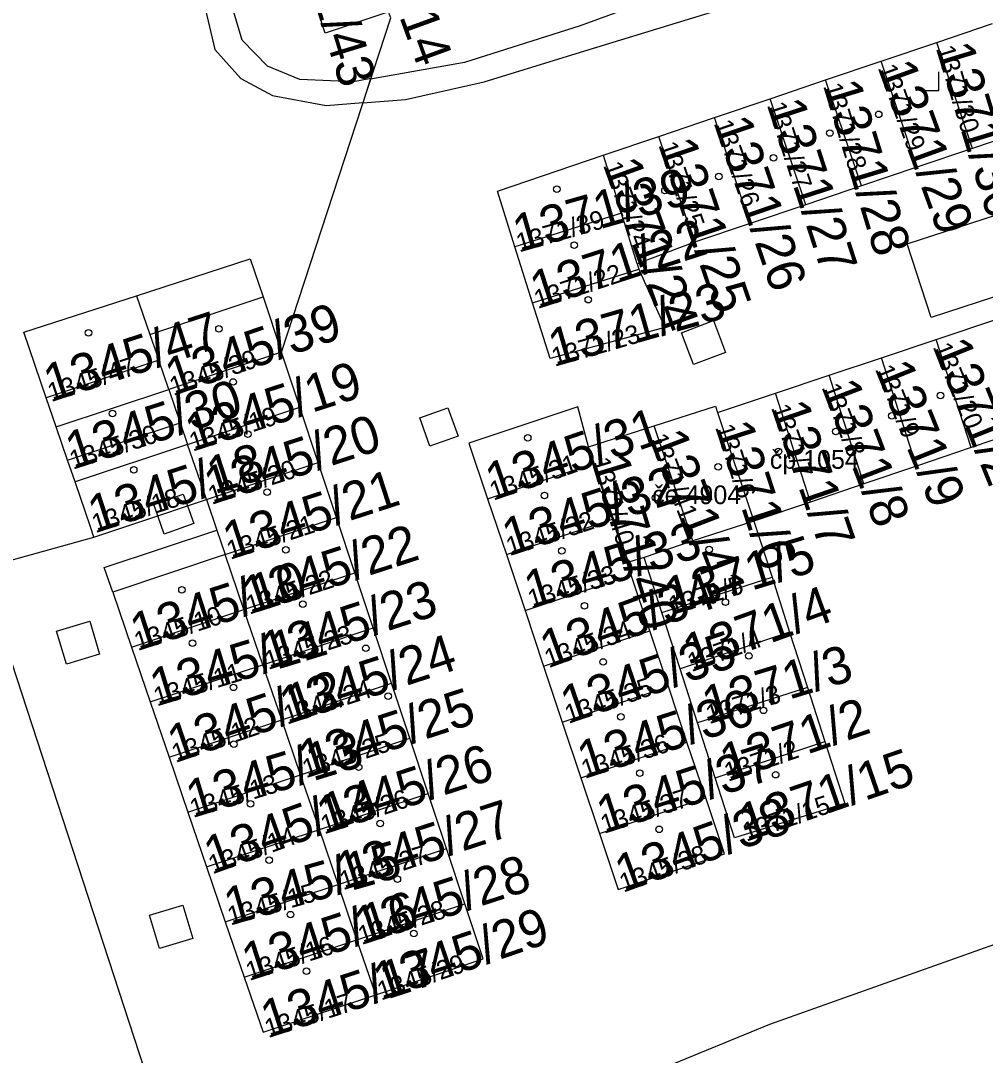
# Model space of a CAD drawing. Extents: x -763628 to -761565, y -976033 to -973833.
# Drawn here: x -762271.7 to -762220.1, y -975883 to -975827.7 of the extents above; entities that cross this region are included whole.
import ezdxf

# ---------------------------------------------------------------- set-up
doc = ezdxf.new("R2010")
doc.units = 0
for name, color, linetype in [('KN_cisla parcel 1000', 7, 'Continuous'), ('KN_cisla parcel 500', 7, 'Continuous'), ('KN_cisla popisna 500', 7, 'Continuous'), ('KN_hranice parcel', 7, 'Continuous'), ('KN_vecna bremena', 7, 'Continuous'), ('KN_vnitrni kresba parcel', 7, 'Continuous'), ('KN_znacky budov', 7, 'Continuous'), ('KN_znacky kultur', 7, 'Continuous')]:
    doc.layers.add(name, color=color, linetype=linetype)

msp = doc.modelspace()

# ---------------------------------------------------------------- linework, layer by layer
at = {"layer": 'KN_hranice parcel'}
for p, q in [((-762222.71, -975828.87), (-762219.73, -975827.87)), ((-762225.68, -975829.88), (-762222.71, -975828.87)), ((-762220.8, -975834.54), (-762222.71, -975828.87)), ((-762228.66, -975830.88), (-762225.68, -975829.88)), ((-762223.77, -975835.54), (-762225.68, -975829.88)), ((-762231.63, -975831.89), (-762228.66, -975830.88)), ((-762226.74, -975836.55), (-762228.66, -975830.88)), ((-762234.6, -975832.89), (-762231.63, -975831.89)), ((-762229.71, -975837.55), (-762231.63, -975831.89)), ((-762237.58, -975833.9), (-762234.6, -975832.89)), ((-762232.69, -975838.56), (-762234.6, -975832.89)), ((-762217.82, -975833.53), (-762220.8, -975834.54)), ((-762240.55, -975834.9), (-762237.58, -975833.9)), ((-762235.66, -975839.56), (-762237.58, -975833.9)), ((-762220.8, -975834.54), (-762223.77, -975835.54)), ((-762240.55, -975834.9), (-762239.58, -975838.01)), ((-762223.77, -975835.54), (-762226.74, -975836.55)), ((-762226.74, -975836.55), (-762229.71, -975837.55)), ((-762229.71, -975837.55), (-762232.69, -975838.56)), ((-762239.58, -975838.01), (-762245.27, -975839.8)), ((-762238.73, -975840.71), (-762239.58, -975838.01)), ((-762232.69, -975838.56), (-762235.66, -975839.56)), ((-762244.33, -975842.79), (-762245.27, -975839.8)), ((-762235.66, -975839.56), (-762238.73, -975840.71)), ((-762238.73, -975840.71), (-762238.64, -975840.99)), ((-762244.33, -975842.79), (-762238.64, -975840.99)), ((-762264.79, -975844.49), (-762264.32, -975845.87)), ((-762225.67, -975845.73), (-762222.74, -975844.75)), ((-762220.88, -975850.54), (-762222.74, -975844.75)), ((-762263.78, -975847.43), (-762264.32, -975845.87)), ((-762257.76, -975845.43), (-762263.78, -975847.43)), ((-762256.78, -975848.38), (-762257.76, -975845.43)), ((-762228.46, -975846.67), (-762225.67, -975845.73)), ((-762223.8, -975851.53), (-762225.67, -975845.73)), ((-762231.34, -975847.63), (-762228.46, -975846.67)), ((-762226.62, -975852.48), (-762228.46, -975846.67)), ((-762234.44, -975848.67), (-762231.34, -975847.63)), ((-762229.47, -975853.45), (-762231.34, -975847.63)), ((-762262.78, -975850.38), (-762256.78, -975848.38)), ((-762255.8, -975851.33), (-762256.78, -975848.38)), ((-762237.82, -975849.37), (-762234.55, -975848.33)), ((-762234.55, -975848.33), (-762234.44, -975848.67)), ((-762234.44, -975848.67), (-762232.49, -975854.47)), ((-762235.75, -975855.53), (-762237.82, -975849.37)), ((-762262.78, -975850.38), (-762268.79, -975852.37)), ((-762220.88, -975850.54), (-762223.8, -975851.53)), ((-762261.77, -975853.32), (-762255.8, -975851.33)), ((-762254.82, -975854.28), (-762255.8, -975851.33)), ((-762246.73, -975853.28), (-762241.05, -975851.39)), ((-762240.05, -975854.37), (-762241.05, -975851.39)), ((-762223.8, -975851.53), (-762226.62, -975852.48)), ((-762226.62, -975852.48), (-762229.47, -975853.45)), ((-762246.73, -975853.28), (-762245.73, -975856.26)), ((-762229.47, -975853.45), (-762232.49, -975854.47)), ((-762260.76, -975856.26), (-762254.82, -975854.28)), ((-762253.84, -975857.23), (-762254.82, -975854.28)), ((-762245.73, -975856.26), (-762240.05, -975854.37)), ((-762239.06, -975857.35), (-762240.05, -975854.37)), ((-762232.49, -975854.47), (-762235.75, -975855.53)), ((-762232.49, -975854.47), (-762231.52, -975857.47)), ((-762235.75, -975855.53), (-762238.36, -975856.41)), ((-762259.76, -975859.2), (-762260.76, -975856.26)), ((-762245.73, -975856.26), (-762244.73, -975859.25)), ((-762237.41, -975859.36), (-762238.36, -975856.41)), ((-762259.76, -975859.2), (-762253.84, -975857.23)), ((-762252.86, -975860.18), (-762253.84, -975857.23)), ((-762244.73, -975859.25), (-762239.06, -975857.35)), ((-762238.06, -975860.33), (-762239.06, -975857.35)), ((-762237.41, -975859.36), (-762231.52, -975857.47)), ((-762231.52, -975857.47), (-762230.58, -975860.41)), ((-762265.78, -975861.2), (-762259.76, -975859.2)), ((-762258.75, -975862.15), (-762259.76, -975859.2)), ((-762244.73, -975859.25), (-762243.74, -975862.23)), ((-762236.44, -975862.37), (-762237.41, -975859.36)), ((-762258.75, -975862.15), (-762252.86, -975860.18)), ((-762251.87, -975863.13), (-762252.86, -975860.18)), ((-762243.74, -975862.23), (-762238.06, -975860.33)), ((-762237.06, -975863.31), (-762238.06, -975860.33)), ((-762230.58, -975860.41), (-762236.44, -975862.37)), ((-762230.58, -975860.41), (-762229.63, -975863.37)), ((-762265.78, -975861.2), (-762264.77, -975864.14)), ((-762264.77, -975864.14), (-762258.75, -975862.15)), ((-762257.74, -975865.09), (-762258.75, -975862.15)), ((-762243.74, -975862.23), (-762242.74, -975865.21)), ((-762235.51, -975865.26), (-762236.44, -975862.37)), ((-762257.74, -975865.09), (-762251.87, -975863.13)), ((-762250.89, -975866.08), (-762251.87, -975863.13)), ((-762242.74, -975865.21), (-762237.06, -975863.31)), ((-762236.07, -975866.29), (-762237.06, -975863.31)), ((-762229.63, -975863.37), (-762235.51, -975865.26)), ((-762229.63, -975863.37), (-762228.7, -975866.25)), ((-762264.77, -975864.14), (-762263.76, -975867.09)), ((-762263.76, -975867.09), (-762257.74, -975865.09)), ((-762256.74, -975868.03), (-762257.74, -975865.09)), ((-762242.74, -975865.21), (-762241.75, -975868.19)), ((-762234.56, -975868.2), (-762235.51, -975865.26)), ((-762256.74, -975868.03), (-762250.89, -975866.08)), ((-762249.91, -975869.03), (-762250.89, -975866.08)), ((-762241.75, -975868.19), (-762236.07, -975866.29)), ((-762235.07, -975869.27), (-762236.07, -975866.29)), ((-762234.56, -975868.2), (-762228.7, -975866.25)), ((-762263.76, -975867.09), (-762262.76, -975870.03)), ((-762262.76, -975870.03), (-762256.74, -975868.03)), ((-762255.73, -975870.96), (-762256.74, -975868.03)), ((-762241.75, -975868.19), (-762240.75, -975871.17)), ((-762255.73, -975870.96), (-762249.91, -975869.03)), ((-762248.93, -975871.98), (-762249.91, -975869.03)), ((-762240.75, -975871.17), (-762235.07, -975869.27)), ((-762262.76, -975870.03), (-762261.76, -975872.96)), ((-762261.76, -975872.96), (-762255.73, -975870.96)), ((-762254.73, -975873.9), (-762255.73, -975870.96)), ((-762254.73, -975873.9), (-762248.93, -975871.98)), ((-762247.95, -975874.93), (-762248.93, -975871.98)), ((-762261.76, -975872.96), (-762260.76, -975875.9)), ((-762260.76, -975875.9), (-762254.73, -975873.9)), ((-762253.72, -975876.85), (-762254.73, -975873.9)), ((-762253.72, -975876.85), (-762247.95, -975874.93)), ((-762260.76, -975875.9), (-762259.75, -975878.85)), ((-762259.75, -975878.85), (-762253.72, -975876.85)), ((-762252.71, -975879.79), (-762253.72, -975876.85))]:
    msp.add_line(p, q, dxfattribs=at)
for points in [[(-762252.02, -975827.23), (-762255.41, -975828.37), (-762257.53, -975821.89), (-762254.48, -975820.89)], [(-762257.76, -975845.43), (-762251.91, -975827.55), (-762251.97, -975827.38), (-762252.02, -975827.23)], [(-762245.27, -975839.8), (-762246.21, -975836.82), (-762240.55, -975834.9)], [(-762238.64, -975840.99), (-762237.25, -975844.12), (-762243.39, -975845.77), (-762244.33, -975842.79)], [(-762264.32, -975845.87), (-762270.33, -975847.87), (-762271.53, -975844.37), (-762265.5, -975842.42), (-762264.79, -975844.49)], [(-762264.79, -975844.49), (-762258.74, -975842.48), (-762257.76, -975845.43)], [(-762222.74, -975844.75), (-762219.39, -975843.63), (-762218.31, -975846.91), (-762218, -975847.88), (-762217.5, -975849.4), (-762220.88, -975850.54)], [(-762268.79, -975852.37), (-762269.19, -975851.21), (-762269.8, -975849.43), (-762263.78, -975847.43)], [(-762263.78, -975847.43), (-762263.18, -975849.21), (-762262.78, -975850.38)], [(-762241.05, -975851.39), (-762241.33, -975850.49), (-762241.9, -975848.36), (-762247.73, -975850.3), (-762246.73, -975853.28)], [(-762238.36, -975856.41), (-762239.19, -975856.67), (-762241.33, -975850.49), (-762237.82, -975849.37)], [(-762261.77, -975853.32), (-762261.95, -975852.78), (-762262.78, -975850.38)], [(-762267.79, -975855.32), (-762267.97, -975854.78), (-762268.79, -975852.37)], [(-762267.79, -975855.32), (-762264.37, -975854.19), (-762262.78, -975853.66), (-762261.77, -975853.32)], [(-762261.77, -975853.32), (-762261.21, -975854.96), (-762260.76, -975856.26)], [(-762261.8, -975893.82), (-762273.83, -975857.01), (-762267.79, -975855.32)], [(-762260.76, -975856.26), (-762266.78, -975858.26), (-762265.78, -975861.2)], [(-762183.53, -975864.27), (-762231.66, -975881.38), (-762257.63, -975892.05), (-762261.8, -975893.82)], [(-762228.7, -975866.25), (-762227.63, -975869.57), (-762233.52, -975871.41), (-762234.56, -975868.2)], [(-762240.75, -975871.17), (-762239.75, -975874.16), (-762234.07, -975872.26), (-762235.07, -975869.27)], [(-762252.71, -975879.79), (-762246.97, -975877.88), (-762247.95, -975874.93)], [(-762259.75, -975878.85), (-762258.74, -975881.79), (-762252.71, -975879.79)]]:
    msp.add_lwpolyline(points, dxfattribs=at)
at = {"layer": 'KN_vecna bremena'}
msp.add_lwpolyline([(-762278.76, -975791.49), (-762270.35, -975797.15), (-762268.84, -975798.67), (-762267.44, -975801.27), (-762265.79, -975805.06), (-762263.4, -975820.37), (-762261.31, -975829.25), (-762259.92, -975830.8), (-762258.24, -975831.72), (-762255.36, -975832.24), (-762253.39, -975832.08), (-762252.98, -975830.81), (-762253.9, -975830.98), (-762256.77, -975830.85), (-762258.5, -975830.15), (-762259.86, -975828.76), (-762260.96, -975825.03), (-762263.56, -975807.98), (-762264.81, -975803.15), (-762267.19, -975798.07), (-762268.35, -975796.41), (-762277.32, -975790.49)], dxfattribs=at)
msp.add_lwpolyline([(-762252.99, -975830.84), (-762253.4, -975832.11), (-762251.13, -975831.92), (-762246.92, -975830.98), (-762241.54, -975829.33), (-762228.7, -975825.38), (-762225.01, -975823.99), (-762203.89, -975816.78), (-762199.95, -975815.63), (-762198.84, -975815.66), (-762198.27, -975815.9), (-762187.71, -975827.37), (-762186.46, -975827.57), (-762186.98, -975826.02), (-762197.02, -975814.75), (-762197.87, -975814.09), (-762198.78, -975813.83), (-762200.22, -975813.95), (-762204.39, -975815.44), (-762224.48, -975822.19), (-762231.37, -975824.18), (-762241.79, -975827.99), (-762247.96, -975829.94)], close=True, dxfattribs=at)
at = {"layer": 'KN_vnitrni kresba parcel'}
for p, q in [((-762224.3, -975839.65), (-762218, -975837.6)), ((-762223.02, -975843.58), (-762224.3, -975839.65)), ((-762265.5, -975842.42), (-762259.42, -975840.45)), ((-762259.42, -975840.45), (-762258.74, -975842.48)), ((-762216.72, -975841.54), (-762223.02, -975843.58)), ((-762236.37, -975844.4), (-762234.65, -975843.75)), ((-762234.65, -975843.75), (-762234.01, -975845.45)), ((-762235.73, -975846.1), (-762236.37, -975844.4)), ((-762234.01, -975845.45), (-762235.73, -975846.1)), ((-762269.8, -975849.43), (-762270.33, -975847.87)), ((-762250.36, -975848.95), (-762248.85, -975848.41)), ((-762248.85, -975848.41), (-762248.3, -975849.92)), ((-762269.19, -975851.21), (-762263.18, -975849.21)), ((-762249.82, -975850.47), (-762250.36, -975848.95)), ((-762248.3, -975849.92), (-762249.82, -975850.47)), ((-762264.58, -975853.58), (-762263.01, -975853.02)), ((-762263.01, -975853.02), (-762262.78, -975853.66)), ((-762264.37, -975854.19), (-762264.58, -975853.58)), ((-762262.78, -975853.66), (-762262.44, -975854.59)), ((-762264.02, -975855.16), (-762264.37, -975854.19)), ((-762262.44, -975854.59), (-762264.02, -975855.16)), ((-762267.23, -975856.95), (-762261.21, -975854.96)), ((-762266.78, -975858.26), (-762267.23, -975856.95)), ((-762269.78, -975860.35), (-762268.01, -975859.82)), ((-762268.01, -975859.82), (-762267.48, -975861.58)), ((-762269.25, -975862.11), (-762269.78, -975860.35)), ((-762267.48, -975861.58), (-762269.25, -975862.11)), ((-762264.81, -975875.54), (-762263.03, -975875.01)), ((-762263.03, -975875.01), (-762262.5, -975876.79)), ((-762264.28, -975877.32), (-762264.81, -975875.54)), ((-762262.5, -975876.79), (-762264.28, -975877.32))]:
    msp.add_line(p, q, dxfattribs=at)
at = {"layer": 'KN_znacky budov'}
for centre in [(-762225.817, -975832.719), (-762228.427, -975833.719), (-762231.447, -975835.039), (-762234.367, -975836.039), (-762243.027, -975836.719), (-762237.247, -975836.789), (-762242.097, -975839.719), (-762241.347, -975842.629), (-762268.077, -975844.399), (-762261.097, -975844.189), (-762260.337, -975847.029), (-762222.517, -975847.749), (-762266.787, -975848.709), (-762225.117, -975848.839), (-762259.547, -975849.819), (-762228.117, -975849.679), (-762244.587, -975850.019), (-762231.177, -975850.739), (-762234.407, -975851.569), (-762265.657, -975851.729), (-762258.517, -975852.919), (-762243.697, -975853.099), (-762237.757, -975853.219), (-762257.517, -975856.009), (-762242.757, -975856.059), (-762234.887, -975855.989), (-762263.077, -975858.139), (-762234.017, -975858.799), (-762256.607, -975858.909), (-762241.557, -975858.999), (-762262.517, -975860.999), (-762253.247, -975861.269), (-762240.547, -975861.999), (-762232.757, -975861.679), (-762260.317, -975863.359), (-762252.047, -975863.829), (-762231.977, -975864.589), (-762239.607, -975864.939), (-762260.297, -975866.399), (-762253.627, -975867.629), (-762238.597, -975867.949), (-762231.327, -975868.029), (-762259.407, -975869.589), (-762252.477, -975870.639), (-762237.557, -975870.949), (-762258.417, -975872.599), (-762251.557, -975873.609), (-762257.277, -975875.509), (-762250.677, -975876.519), (-762256.417, -975878.529)]:
    msp.add_circle(centre, 0.175, dxfattribs=at)
at = {"layer": 'KN_znacky kultur'}
for p, q in [((-762222.6, -975831.45), (-762222.6, -975830.45)), ((-762223.601, -975831.45), (-762222.6, -975831.45))]:
    msp.add_line(p, q, dxfattribs=at)

# ---------------------------------------------------------------- texts
at = {"layer": 'KN_cisla parcel 1000'}
for s, rotation, p in [('1360/14', 290, (-762253.757, -975821.189)), ('1371/43', 287, (-762257.389, -975822.154)), ('1371/30', 287, (-762222.763, -975829.195)), ('1371/29', 290, (-762225.873, -975830.235)), ('1371/28', 287, (-762228.793, -975831.205)), ('1371/27', 288, (-762231.8, -975832.225)), ('1371/26', 289, (-762234.647, -975833.195)), ('1371/25', 289, (-762237.607, -975834.365)), ('1371/24', 290, (-762240.563, -975835.445)), ('1371/39', 16, (-762245.04, -975840.104)), ('1371/22', 18, (-762244.054, -975843.13)), ('1371/23', 16, (-762243.14, -975846.214)), ('1345/39', 19, (-762263.534, -975847.777)), ('1345/47', 18, (-762270.069, -975848.108)), ('1371/20', 292, (-762222.936, -975845.154)), ('1345/19', 18, (-762262.493, -975850.755)), ('1371/9', 292, (-762226.025, -975846.34)), ('1345/30', 18, (-762268.899, -975851.718)), ('1371/8', 291, (-762228.88, -975847.318)), ('1371/7', 289, (-762231.579, -975848.404)), ('1345/31', 19, (-762246.414, -975853.377)), ('1345/20', 18, (-762261.484, -975853.6)), ('1371/6', 288, (-762234.565, -975849.456)), ('1371/41', 291, (-762238.12, -975850.008)), ('1345/18', 18, (-762267.703, -975855.115)), ('1371/40', 287, (-762241.203, -975851.225)), ('1345/21', 18, (-762260.489, -975856.538)), ('1345/32', 18, (-762245.55, -975856.343)), ('1345/22', 18, (-762259.464, -975859.47)), ('1345/33', 17, (-762244.399, -975859.155)), ('1371/5', 17, (-762236.88, -975859.497)), ('1345/10', 18, (-762265.439, -975861.418)), ('1345/34', 20, (-762243.471, -975862.336)), ('1345/23', 18, (-762258.464, -975862.43)), ('1371/4', 20, (-762235.823, -975862.544)), ('1345/11', 17, (-762264.415, -975864.379)), ('1345/24', 18, (-762257.454, -975865.35)), ('1345/35', 19, (-762242.4, -975865.31)), ('1371/3', 17, (-762234.88, -975865.327)), ('1345/12', 19, (-762263.418, -975867.404)), ('1345/25', 18, (-762256.444, -975868.22)), ('1345/36', 18, (-762241.53, -975868.253)), ('1371/2', 19, (-762233.872, -975868.411)), ('1345/13', 17, (-762262.479, -975870.341)), ('1345/26', 18, (-762255.464, -975871.22)), ('1345/37', 18, (-762240.5, -975871.193)), ('1371/15', 19, (-762232.892, -975871.611)), ('1345/14', 20, (-762261.44, -975873.357)), ('1345/27', 18, (-762254.454, -975874.21)), ('1345/38', 20, (-762239.461, -975874.336)), ('1345/15', 16, (-762260.48, -975876.094)), ('1345/28', 18, (-762253.474, -975877.14)), ('1345/16', 18, (-762259.469, -975879.058)), ('1345/29', 19, (-762252.424, -975880.107)), ('1345/17', 18, (-762258.463, -975882.115))]:
    msp.add_text(s, height=2, rotation=rotation, dxfattribs=at).set_placement(p)
at = {"layer": 'KN_cisla parcel 500'}
for s, rotation, p in [('1371/30', 287, (-762222.763, -975829.195)), ('1371/29', 290, (-762225.873, -975830.235)), ('1371/28', 287, (-762228.793, -975831.205)), ('1371/27', 288, (-762231.8, -975832.225)), ('1371/26', 289, (-762234.647, -975833.195)), ('1371/25', 289, (-762237.607, -975834.365)), ('1371/24', 290, (-762240.563, -975835.445)), ('1371/39', 16, (-762245.04, -975840.104)), ('1371/22', 18, (-762244.054, -975843.13)), ('1371/23', 16, (-762243.14, -975846.214)), ('1345/39', 19, (-762263.534, -975847.777)), ('1371/20', 292, (-762222.936, -975845.154)), ('1345/47', 18, (-762270.069, -975848.108)), ('1371/9', 292, (-762226.025, -975846.34)), ('1371/8', 291, (-762228.88, -975847.318)), ('1345/19', 18, (-762262.493, -975850.755)), ('1371/7', 289, (-762231.579, -975848.404)), ('1345/30', 18, (-762268.899, -975851.718)), ('1371/6', 288, (-762234.565, -975849.456)), ('1371/41', 291, (-762238.12, -975850.008)), ('1345/20', 18, (-762261.484, -975853.6)), ('1345/31', 19, (-762246.414, -975853.377)), ('1371/40', 287, (-762241.203, -975851.225)), ('1345/18', 18, (-762267.703, -975855.115)), ('1345/21', 18, (-762260.489, -975856.538)), ('1345/32', 18, (-762245.55, -975856.343)), ('1345/33', 17, (-762244.399, -975859.155)), ('1345/22', 18, (-762259.464, -975859.47)), ('1371/5', 17, (-762236.88, -975859.497)), ('1345/10', 18, (-762265.439, -975861.418)), ('1345/23', 18, (-762258.464, -975862.43)), ('1345/34', 20, (-762243.471, -975862.336)), ('1371/4', 20, (-762235.823, -975862.544)), ('1345/11', 17, (-762264.415, -975864.379)), ('1345/24', 18, (-762257.454, -975865.35)), ('1345/35', 19, (-762242.4, -975865.31)), ('1371/3', 17, (-762234.88, -975865.327)), ('1345/12', 19, (-762263.418, -975867.404)), ('1345/25', 18, (-762256.444, -975868.22)), ('1345/36', 18, (-762241.53, -975868.253)), ('1371/2', 19, (-762233.872, -975868.411)), ('1345/13', 17, (-762262.479, -975870.341)), ('1345/26', 18, (-762255.464, -975871.22)), ('1345/37', 18, (-762240.5, -975871.193)), ('1371/15', 19, (-762232.892, -975871.611)), ('1345/14', 20, (-762261.44, -975873.357)), ('1345/27', 18, (-762254.454, -975874.21)), ('1345/38', 20, (-762239.461, -975874.336)), ('1345/15', 16, (-762260.48, -975876.094)), ('1345/28', 18, (-762253.474, -975877.14)), ('1345/16', 18, (-762259.469, -975879.058)), ('1345/29', 19, (-762252.424, -975880.107)), ('1345/17', 18, (-762258.463, -975882.115))]:
    msp.add_text(s, height=1, rotation=rotation, dxfattribs=at).set_placement(p)
at = {"layer": 'KN_cisla popisna 500'}
for s, p in [('čp 1054', (-762231.641, -975851.671)), ('če 4904', (-762237.931, -975853.561))]:
    msp.add_text(s, height=1, dxfattribs=at).set_placement(p)

doc.saveas('drawing.dxf')
